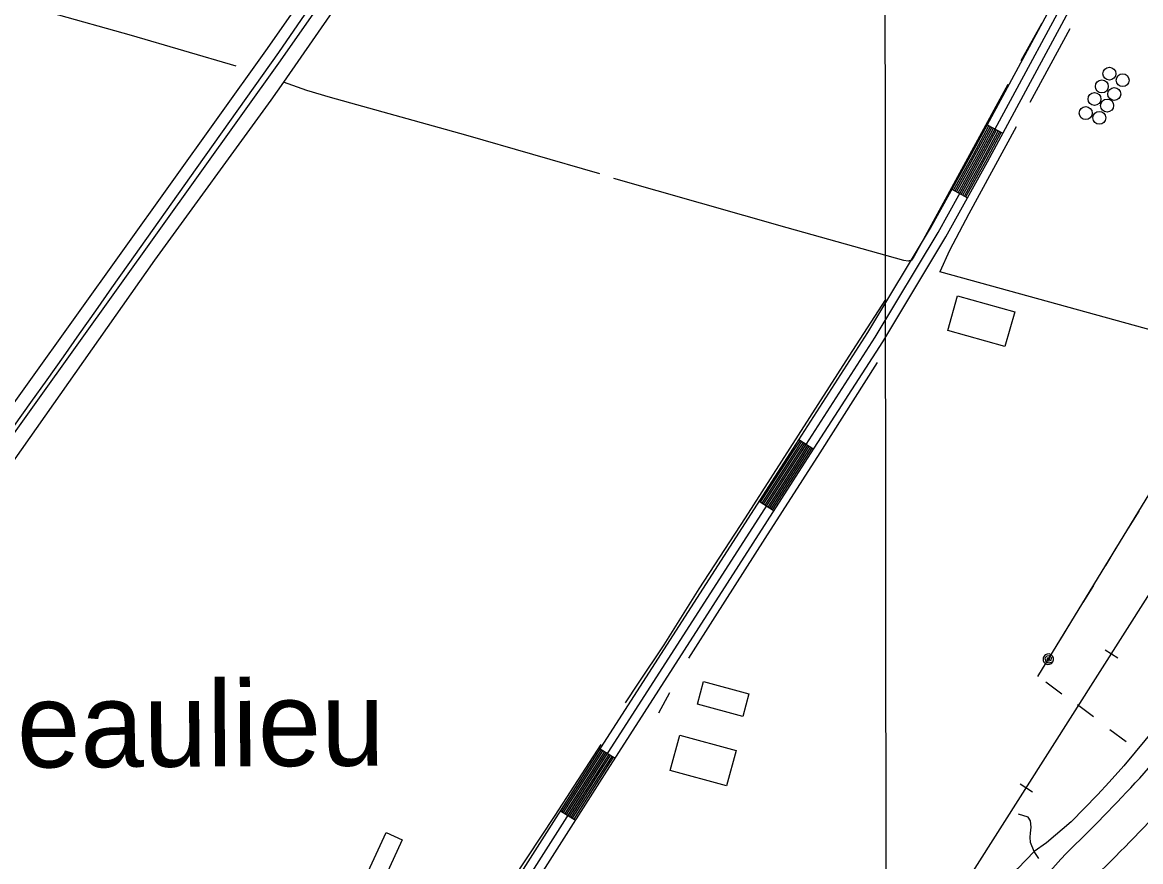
# Model space of a CAD drawing. Extents: x 3297716 to 3335574, y 688621 to 713991.
# Drawn here: x 3316135 to 3318037, y 700565 to 701992 of the extents above; entities that cross this region are included whole.
import ezdxf

# ---------------------------------------------------------------- set-up
doc = ezdxf.new("R2010")
doc.units = 0
for name, color, linetype in [('V-BLDG-OTLN', 7, 'Continuous'), ('V-DOMW-TANK', 7, 'Continuous'), ('V-DTCH-CNTR', 7, 'Continuous'), ('V-GRID-MAJR', 7, 'Continuous'), ('V-RAIL-TRAK', 7, 'Continuous'), ('V-ROAD-CNTR', 7, 'Continuous'), ('V-TOPO-GNAM-IDEN', 7, 'Continuous'), ('V-TOPO-SHOR', 7, 'Continuous'), ('V-UTIL-LINE', 7, 'Continuous')]:
    doc.layers.add(name, color=color, linetype=linetype)

msp = doc.modelspace()

# ---------------------------------------------------------------- linework, layer by layer
at = {"layer": 'V-BLDG-OTLN'}
for points in [[(3317725.8, 701527), (3317823, 701499.6), (3317806.3, 701440.6), (3317709.2, 701468)], [(3317293.7, 700870.9), (3317370.7, 700850.1), (3317360.3, 700811.8), (3317283.4, 700832.6)], [(3317253.2, 700779.6), (3317349.2, 700753.8), (3317333, 700693.6), (3317237.1, 700719.5)], [(3316781.3, 700601.7), (3316747, 700527.8), (3316719.9, 700540.4), (3316754.2, 700614.2)]]:
    msp.add_lwpolyline(points, close=True, dxfattribs=at)
at = {"layer": 'V-DOMW-TANK'}
for centre in [(3317983.9, 701904.8), (3317971, 701883.1), (3318006.4, 701893.7), (3317992.2, 701870.2), (3317958.5, 701861.7), (3317980, 701850.6), (3317943.6, 701837.7), (3317966.7, 701829.7)]:
    msp.add_circle(centre, 11, dxfattribs=at)
at = {"layer": 'V-DTCH-CNTR'}
for points in [[(3316881.4, 702419), (3316866.6, 702377.3), (3316862.9, 702368.6), (3316857.2, 702354.8), (3316854.5, 702348.7), (3316789.5, 702251.6), (3316660.2, 702071.8), (3316570.9, 701940.6), (3316432.2, 701745.1), (3316314.4, 701579.7)], [(3316314.4, 701579.7), (3316286.9, 701540.6), (3316259.5, 701501.5), (3316232, 701462.4), (3316204.4, 701423.4), (3316176.8, 701384.3), (3316149.2, 701345.3), (3316121.6, 701306.3), (3316093.9, 701267.3), (3316066.2, 701228.4), (3316038.5, 701189.4), (3316015.6, 701155.7), (3315992.5, 701122), (3315969.2, 701088.5), (3315945.7, 701055.1), (3315922.1, 701021.8), (3315898.3, 700988.7), (3315874.3, 700955.6), (3315850.2, 700922.8), (3315826.3, 700885.5)]]:
    msp.add_lwpolyline(points, dxfattribs=at)
at = {"layer": 'V-GRID-MAJR'}
msp.add_spline([(3317610.9, 694015.5), (3317607.8, 697042.8), (3317601.6, 703104.4), (3317595.4, 709166), (3317592.3, 712200.3)], degree=3, dxfattribs=at)
at = {"layer": 'V-RAIL-TRAK'}
for points in [[(3316611.7, 698753.5), (3318304.4, 701417), (3318944.2, 702423.2), (3319364.6, 703087.2)], [(3316611.7, 698753.5), (3318304.4, 701417), (3318944.2, 702423.2)], [(3317976.9, 700925), (3317998, 700911.6)], [(3317832.1, 700697.1), (3317853.2, 700683.7)]]:
    msp.add_lwpolyline(points, dxfattribs=at)
at = {"layer": 'V-ROAD-CNTR'}
for p, q in [((3317776.2, 701817.6), (3317802.6, 701803.4)), ((3317716.2, 701708.2), (3317742.5, 701693.6)), ((3317455.9, 701282.6), (3317481.1, 701266.4)), ((3317388.3, 701177.5), (3317413.5, 701161.3)), ((3317118, 700756.8), (3317143.2, 700740.6)), ((3317050.7, 700651.4), (3317076, 700635.3))]:
    msp.add_line(p, q, dxfattribs=at)
for points in [[(3316873.1, 702417.6), (3316842.8, 702364.4), (3316548.9, 701943.9), (3315575.3, 700583.1)], [(3316902.9, 702409.2), (3316868.2, 702348.4), (3316573.4, 701926.6), (3315599.7, 700565.7)], [(3316694.7, 700091.7), (3317099.8, 700728.5), (3317445.4, 701266.4), (3317572.8, 701464.4), (3317679.6, 701642.1), (3317750, 701769.1), (3317942.5, 702126.3)], [(3316701.1, 700073.8), (3317112.4, 700720.4), (3317458, 701258.3), (3317585.6, 701456.4), (3317692.6, 701634.6), (3317763.2, 701761.9), (3317959.5, 702126.3)], [(3316724.1, 700082), (3317125, 700712.3), (3317470.6, 701250.2), (3317598.3, 701448.5), (3317705.6, 701627.1), (3317776.3, 701754.7), (3317972, 702117.8)], [(3317718.9, 701706.7), (3317752.6, 701767.6), (3317778.8, 701816.2)], [(3317721.5, 701705.3), (3317755.3, 701766.2), (3317781.5, 701814.8)], [(3317724.1, 701703.8), (3317757.9, 701764.7), (3317784.1, 701813.4)], [(3317726.7, 701702.4), (3317760.5, 701763.3), (3317786.7, 701812)], [(3317729.4, 701700.9), (3317763.2, 701761.9), (3317789.4, 701810.5)], [(3317732, 701699.4), (3317765.8, 701760.4), (3317792, 701809.1)], [(3317734.6, 701698), (3317768.4, 701759), (3317794.7, 701807.7)], [(3317737.2, 701696.5), (3317771.1, 701757.6), (3317797.3, 701806.3)], [(3317739.8, 701695.1), (3317773.7, 701756.1), (3317800, 701804.8)], [(3317390.8, 701175.8), (3317447.9, 701264.8), (3317458.4, 701281)], [(3317393.3, 701174.2), (3317450.5, 701263.2), (3317460.9, 701279.4)], [(3317395.8, 701172.6), (3317453, 701261.5), (3317463.4, 701277.8)], [(3317398.4, 701171), (3317455.5, 701259.9), (3317465.9, 701276.1)], [(3317400.9, 701169.4), (3317458, 701258.3), (3317468.5, 701274.5)], [(3317403.4, 701167.7), (3317460.6, 701256.7), (3317471, 701272.9)], [(3317405.9, 701166.1), (3317463.1, 701255.1), (3317473.5, 701271.3)], [(3317408.5, 701164.5), (3317465.6, 701253.4), (3317476, 701269.6)], [(3317411, 701162.9), (3317468.1, 701251.8), (3317478.6, 701268)], [(3317053.3, 700649.8), (3317102.3, 700726.9), (3317120.5, 700755.2)], [(3317055.8, 700648.2), (3317104.8, 700725.2), (3317123, 700753.6)], [(3317058.3, 700646.5), (3317107.4, 700723.6), (3317125.6, 700752)], [(3317060.9, 700644.9), (3317109.9, 700722), (3317128.1, 700750.3)], [(3317063.4, 700643.3), (3317112.4, 700720.4), (3317130.6, 700748.7)], [(3317065.9, 700641.7), (3317114.9, 700718.8), (3317133.1, 700747.1)], [(3317068.4, 700640.1), (3317117.5, 700717.2), (3317135.6, 700745.5)], [(3317071, 700638.5), (3317120, 700715.6), (3317138.2, 700743.8)], [(3317073.5, 700636.9), (3317122.5, 700713.9), (3317140.7, 700742.2)]]:
    msp.add_lwpolyline(points, dxfattribs=at)
for centre, radius, start, end in [((3315869, 702697.2), 2941.9, 313.9336, 320.9197), ((3315869, 702697.2), 3004.4, 313.9336, 320.9197), ((3320280.2, 698430.3), 3053.5, 131.7408, 141.7368), ((3319800.2, 698841.3), 2567.2, 137.4096, 147.0043)]:
    msp.add_arc(centre, radius, start, end, dxfattribs=at)
at = {"layer": 'V-TOPO-SHOR'}
for p, q in [((3317868.4, 701989.5), (3317833.2, 701926.5)), ((3317916.4, 701980.9), (3317848.6, 701855.7)), ((3318230.6, 701419.8), (3317695.3, 701567.9)), ((3317217.5, 700817.8), (3317236.5, 700852.1))]:
    msp.add_line(p, q, dxfattribs=at)
for points in [[(3316886.2, 702338.3), (3316740.7, 702123.9), (3316579.2, 701890.6), (3316557.7, 701859.5), (3316359.9, 701587.6)], [(3316498.9, 701917.5), (3316321.1, 701969.8), (3316182.9, 702008), (3316068, 702043.8), (3316009, 702059.7), (3315946.7, 702078.8), (3315856.5, 702105), (3315730.6, 702138.7)], [(3317117.1, 701734.6), (3316889.6, 701800.2), (3316659, 701864.5), (3316619.3, 701876.3), (3316579.2, 701890.6)], [(3317811.4, 701886.4), (3317749.1, 701772.8), (3317667, 701622.1), (3317651.8, 701594.6), (3317647.3, 701587.5), (3317641.7, 701585.8), (3317634.3, 701587.1)], [(3317825.5, 701814.4), (3317745.1, 701666.2), (3317712, 701604), (3317695.3, 701567.9)], [(3317634.3, 701587.1), (3317435.9, 701642.4), (3317141.1, 701726.4)], [(3316359.9, 701587.6), (3316052, 701150.4), (3315769.5, 700752.1)], [(3317161.1, 700834.8), (3317182.9, 700868), (3317226.6, 700933.4), (3317286.2, 701028.5), (3317364.9, 701149.7), (3317455.3, 701290.2), (3317541.4, 701424.5), (3317603.6, 701520.7)], [(3317268.9, 700910.6), (3317313.2, 700981.2), (3317398.7, 701114.3), (3317491.8, 701260.2), (3317589.5, 701413.4)], [(3318215.5, 700997.2), (3318181.6, 700942.4), (3318166.2, 700920), (3318125.9, 700868.7), (3318063.2, 700794.2), (3318008.7, 700727.4), (3317983.6, 700700.1), (3317963.6, 700678.2), (3317918.8, 700632.7), (3317876.8, 700596.5), (3317856, 700582)], [(3317118.8, 700764.2), (3317040.9, 700643.4), (3316945.8, 700499.2), (3316903.8, 700425.9)], [(3317864, 700570), (3317856, 700582), (3317849.6, 700597.5), (3317849.1, 700606.6), (3317849.9, 700613.3), (3317850.7, 700623.3), (3317849.8, 700634), (3317845.6, 700640.6), (3317829.4, 700645.2)], [(3317374.1, 699877.4), (3317510.3, 700089.8), (3317632.1, 700279.5), (3317731.6, 700432.8), (3317785.8, 700503.7), (3317827.9, 700553.2), (3317856, 700582)]]:
    msp.add_lwpolyline(points, dxfattribs=at)
at = {"layer": 'V-UTIL-LINE'}
for points in [[(3317861.9, 700879.5), (3318922.4, 702615.2), (3317938.1, 703216.8)], [(3318033.7, 701160.8), (3318016, 701131.8)], [(3317995.1, 701097.6), (3317977.4, 701068.6)], [(3317956.6, 701034.5), (3317938.8, 701005.5)], [(3317918, 700971.3), (3317900.2, 700942.3)], [(3317879.9, 700909.1), (3317882.8, 700909.2), (3317881.3, 700911), (3317878.6, 700910.8), (3317877.4, 700908.2), (3317880.2, 700906.3), (3317884.8, 700907.3), (3317885.3, 700911.5), (3317881.9, 700915), (3317877.4, 700914.2), (3317874.3, 700911), (3317875, 700906.2), (3317879.5, 700903.1), (3317887.6, 700904.4), (3317888.8, 700907.7), (3317888.7, 700911.2), (3317887.2, 700914.4), (3317884.6, 700916.7), (3317881.3, 700917.9), (3317877.8, 700917.8), (3317874.6, 700916.3), (3317872.2, 700913.8), (3317871, 700910.5), (3317871.2, 700906.9), (3317872.6, 700903.8), (3317875.2, 700901.4), (3317878.5, 700900.2), (3317882, 700900.3), (3317885.2, 700901.8), (3317887.6, 700904.4)], [(3317875.5, 700870.4), (3317902.9, 700850.3)], [(3317929.5, 700831.8), (3317956.9, 700811.7)], [(3317984.8, 700789.4), (3318012.2, 700769.3)]]:
    msp.add_lwpolyline(points, dxfattribs=at)

# ---------------------------------------------------------------- texts
at = {"layer": 'V-TOPO-GNAM-IDEN'}
msp.add_text('Beaulieu', height=145, rotation=0.3244, dxfattribs=at).set_placement((3315997, 700723.9))

doc.saveas('drawing.dxf')
